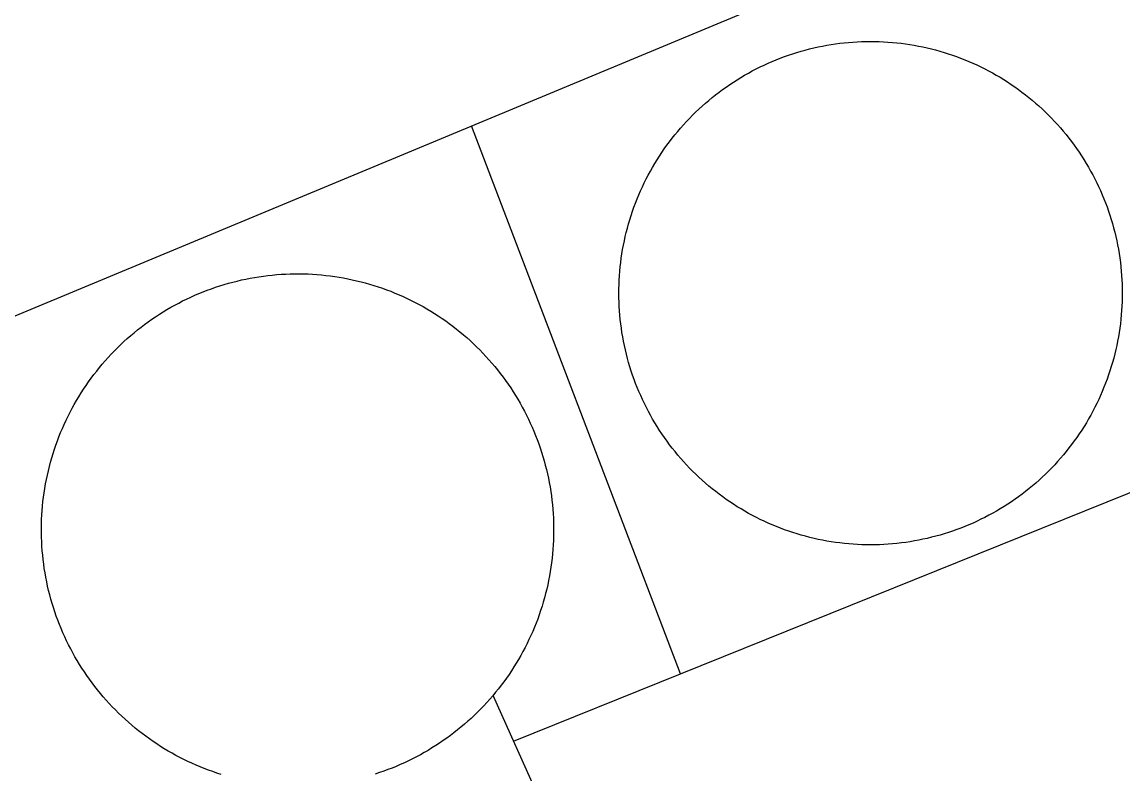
# Model space of a CAD drawing. Extents: x 3651524 to 3689615, y 505651 to 531377.
# Drawn here: x 3679691.5 to 3679792.3, y 515593.9 to 515662.7 of the extents above; entities that cross this region are included whole.
import ezdxf

# ---------------------------------------------------------------- set-up
doc = ezdxf.new("R2010")
doc.units = 0
doc.layers.add('V-DOMW-TANK', color=7, linetype='Continuous')
doc.layers.add('V-UTIL-LINE', color=7, linetype='Continuous')

msp = doc.modelspace()

# ---------------------------------------------------------------- linework, layer by layer
at = {"layer": 'V-DOMW-TANK'}
for points in [[(3679747.237, 515645.005), (3679747.366, 515645.386), (3679747.499, 515645.765), (3679747.641, 515646.141), (3679747.788, 515646.516), (3679747.942, 515646.887), (3679748.102, 515647.256), (3679748.267, 515647.622), (3679748.441, 515647.985), (3679748.62, 515648.345), (3679748.806, 515648.701), (3679748.997, 515649.054), (3679749.195, 515649.406), (3679749.4, 515649.752), (3679749.609, 515650.094), (3679749.826, 515650.434), (3679750.047, 515650.768), (3679750.274, 515651.1), (3679750.508, 515651.427), (3679750.745, 515651.751), (3679750.991, 515652.07), (3679751.241, 515652.384), (3679751.497, 515652.695), (3679751.757, 515653), (3679752.023, 515653.301), (3679752.296, 515653.598), (3679752.572, 515653.891), (3679752.855, 515654.178), (3679753.142, 515654.458), (3679753.432, 515654.737), (3679753.731, 515655.007), (3679754.03, 515655.275), (3679754.336, 515655.536), (3679754.645, 515655.792), (3679754.96, 515656.041), (3679755.282, 515656.287), (3679755.601, 515656.527), (3679755.929, 515656.76), (3679756.261, 515656.988), (3679756.597, 515657.211), (3679756.935, 515657.424), (3679757.277, 515657.637), (3679757.625, 515657.842), (3679757.973, 515658.038), (3679758.327, 515658.233), (3679758.684, 515658.417), (3679759.044, 515658.595), (3679759.406, 515658.769), (3679759.771, 515658.937), (3679760.14, 515659.097), (3679760.512, 515659.251), (3679760.885, 515659.398), (3679761.262, 515659.539), (3679761.641, 515659.675), (3679762.024, 515659.802), (3679762.409, 515659.922), (3679762.792, 515660.037), (3679763.179, 515660.146), (3679763.568, 515660.246), (3679763.959, 515660.34), (3679764.352, 515660.426), (3679764.746, 515660.508), (3679765.141, 515660.58), (3679765.54, 515660.647), (3679765.936, 515660.705), (3679766.333, 515660.76), (3679766.734, 515660.805), (3679767.134, 515660.844), (3679767.535, 515660.877), (3679767.936, 515660.901), (3679768.338, 515660.918), (3679768.739, 515660.93), (3679769.141, 515660.932), (3679769.544, 515660.93), (3679769.945, 515660.92), (3679770.347, 515660.901), (3679770.748, 515660.877), (3679771.15, 515660.846), (3679771.549, 515660.807), (3679771.948, 515660.762), (3679772.348, 515660.711), (3679772.745, 515660.651), (3679773.144, 515660.584), (3679773.538, 515660.512), (3679773.931, 515660.432), (3679774.324, 515660.344), (3679774.715, 515660.252), (3679775.104, 515660.152), (3679775.491, 515660.043), (3679775.877, 515659.933), (3679776.262, 515659.81), (3679776.642, 515659.681), (3679777.021, 515659.548), (3679777.398, 515659.406), (3679777.773, 515659.259), (3679778.144, 515659.105), (3679778.512, 515658.945), (3679778.879, 515658.78), (3679779.241, 515658.608), (3679779.602, 515658.427), (3679779.958, 515658.241)], [(3679779.958, 515658.241), (3679780.312, 515658.051), (3679780.661, 515657.852), (3679781.009, 515657.649), (3679781.351, 515657.438), (3679781.691, 515657.223), (3679782.025, 515657.002), (3679782.358, 515656.773), (3679782.684, 515656.541), (3679783.008, 515656.302), (3679783.327, 515656.056), (3679783.643, 515655.806), (3679783.952, 515655.552), (3679784.257, 515655.29), (3679784.56, 515655.024), (3679784.855, 515654.753), (3679785.148, 515654.475), (3679785.435, 515654.194), (3679785.717, 515653.905), (3679785.994, 515653.617), (3679786.266, 515653.32), (3679786.53, 515653.019), (3679786.792, 515652.715), (3679787.048, 515652.402), (3679787.298, 515652.087), (3679787.544, 515651.769), (3679787.784, 515651.446), (3679788.017, 515651.12), (3679788.244, 515650.788), (3679788.468, 515650.452), (3679788.683, 515650.115), (3679788.894, 515649.77), (3679789.098, 515649.424), (3679789.295, 515649.074), (3679789.488, 515648.722), (3679789.674, 515648.366), (3679789.854, 515648.005), (3679790.026, 515647.643), (3679790.194, 515647.278), (3679790.354, 515646.909), (3679790.507, 515646.537), (3679790.655, 515646.164), (3679790.798, 515645.787), (3679790.931, 515645.406), (3679791.058, 515645.027), (3679791.179, 515644.642), (3679791.294, 515644.257), (3679791.402, 515643.87), (3679791.503, 515643.481), (3679791.597, 515643.09), (3679791.683, 515642.699), (3679791.765, 515642.303), (3679791.837, 515641.908), (3679791.904, 515641.513), (3679791.964, 515641.116), (3679792.017, 515640.716), (3679792.062, 515640.317), (3679792.101, 515639.915), (3679792.131, 515639.516), (3679792.156, 515639.115), (3679792.174, 515638.713), (3679792.185, 515638.312), (3679792.189, 515637.908), (3679792.187, 515637.507), (3679792.174, 515637.104), (3679792.158, 515636.702), (3679792.134, 515636.301), (3679792.103, 515635.901), (3679792.064, 515635.5), (3679792.021, 515635.101), (3679791.966, 515634.701), (3679791.906, 515634.304), (3679791.839, 515633.909), (3679791.767, 515633.513), (3679791.687, 515633.118), (3679791.603, 515632.727), (3679791.507, 515632.336), (3679791.406, 515631.947), (3679791.3, 515631.558), (3679791.185, 515631.173), (3679791.067, 515630.79), (3679790.937, 515630.407), (3679790.802, 515630.03), (3679790.663, 515629.653), (3679790.516, 515629.278), (3679790.362, 515628.907), (3679790.202, 515628.539), (3679790.034, 515628.17), (3679789.862, 515627.81), (3679789.682, 515627.449), (3679789.498, 515627.093), (3679789.307, 515626.739), (3679789.109, 515626.388), (3679788.904, 515626.042), (3679788.695, 515625.7), (3679788.478, 515625.36), (3679788.257, 515625.024), (3679788.029, 515624.693), (3679787.796, 515624.367), (3679787.556, 515624.043), (3679787.313, 515623.724)], [(3679765.958, 515615.083), (3679765.559, 515615.143), (3679765.161, 515615.208), (3679764.766, 515615.282), (3679764.371, 515615.362), (3679763.98, 515615.448), (3679763.589, 515615.542), (3679763.199, 515615.643), (3679762.81, 515615.749), (3679762.425, 515615.864), (3679762.042, 515615.985), (3679761.663, 515616.112), (3679761.282, 515616.247), (3679760.906, 515616.386), (3679760.531, 515616.533), (3679760.16, 515616.687), (3679759.792, 515616.847), (3679759.427, 515617.015), (3679759.062, 515617.187), (3679758.702, 515617.367), (3679758.346, 515617.551), (3679757.991, 515617.744), (3679757.641, 515617.94), (3679757.295, 515618.145), (3679756.953, 515618.354), (3679756.613, 515618.571), (3679756.277, 515618.792), (3679755.945, 515619.02), (3679755.618, 515619.253), (3679755.296, 515619.493), (3679754.977, 515619.737), (3679754.661, 515619.986), (3679754.35, 515620.242), (3679754.045, 515620.505), (3679753.744, 515620.771), (3679753.447, 515621.041), (3679753.156, 515621.318), (3679752.869, 515621.6), (3679752.587, 515621.887), (3679752.31, 515622.18), (3679752.038, 515622.475), (3679751.772, 515622.776), (3679751.509, 515623.081), (3679751.253, 515623.39), (3679751.004, 515623.706), (3679750.76, 515624.023), (3679750.52, 515624.347), (3679750.287, 515624.674), (3679750.057, 515625.006), (3679749.836, 515625.34), (3679749.619, 515625.68), (3679749.41, 515626.022), (3679749.205, 515626.368), (3679749.007, 515626.718), (3679748.814, 515627.072), (3679748.632, 515627.429), (3679748.45, 515627.787), (3679748.276, 515628.15), (3679748.11, 515628.516), (3679747.95, 515628.885), (3679747.796, 515629.256), (3679747.645, 515629.63), (3679747.508, 515630.007), (3679747.372, 515630.386), (3679747.245, 515630.765), (3679747.123, 515631.15), (3679747.01, 515631.535), (3679746.899, 515631.924), (3679746.801, 515632.313), (3679746.707, 515632.702), (3679746.619, 515633.096), (3679746.539, 515633.489), (3679746.465, 515633.884), (3679746.4, 515634.281), (3679746.34, 515634.679), (3679746.287, 515635.078), (3679746.242, 515635.48), (3679746.203, 515635.877), (3679746.17, 515636.278), (3679746.146, 515636.68), (3679746.127, 515637.081), (3679746.117, 515637.482), (3679746.113, 515637.886), (3679746.117, 515638.287), (3679746.127, 515638.689), (3679746.146, 515639.09), (3679746.17, 515639.492), (3679746.201, 515639.893), (3679746.24, 515640.292), (3679746.285, 515640.692), (3679746.336, 515641.091), (3679746.396, 515641.488), (3679746.461, 515641.886), (3679746.535, 515642.281), (3679746.615, 515642.674), (3679746.703, 515643.067), (3679746.795, 515643.459), (3679746.895, 515643.848), (3679747.004, 515644.235), (3679747.118, 515644.62), (3679747.237, 515645.005)], [(3679700.817, 515633.466), (3679701.122, 515633.743), (3679701.43, 515634.011), (3679701.743, 515634.275), (3679702.06, 515634.533), (3679702.382, 515634.785), (3679702.708, 515635.033), (3679703.037, 515635.275), (3679703.373, 515635.51), (3679703.711, 515635.74), (3679704.053, 515635.963), (3679704.399, 515636.182), (3679704.749, 515636.393), (3679705.104, 515636.6), (3679705.46, 515636.798), (3679705.823, 515636.991), (3679706.185, 515637.179), (3679706.552, 515637.358), (3679706.922, 515637.532), (3679707.297, 515637.7), (3679707.672, 515637.861), (3679708.051, 515638.015), (3679708.434, 515638.16), (3679708.817, 515638.304), (3679709.204, 515638.437), (3679709.593, 515638.566), (3679709.984, 515638.687), (3679710.377, 515638.799), (3679710.773, 515638.906), (3679711.168, 515639.006), (3679711.567, 515639.1), (3679711.967, 515639.186), (3679712.37, 515639.266), (3679712.771, 515639.338), (3679713.175, 515639.403), (3679713.58, 515639.461), (3679713.986, 515639.512), (3679714.393, 515639.555), (3679714.801, 515639.592), (3679715.209, 515639.625), (3679715.616, 515639.645), (3679716.026, 515639.659), (3679716.435, 515639.668), (3679716.843, 515639.67), (3679717.253, 515639.664), (3679717.662, 515639.649), (3679718.07, 515639.629), (3679718.479, 515639.602), (3679718.887, 515639.567), (3679719.294, 515639.526), (3679719.7, 515639.477), (3679720.105, 515639.422), (3679720.511, 515639.358), (3679720.912, 515639.289), (3679721.316, 515639.211), (3679721.715, 515639.127), (3679722.114, 515639.037), (3679722.512, 515638.939), (3679722.907, 515638.834), (3679723.3, 515638.721), (3679723.691, 515638.603), (3679724.081, 515638.478), (3679724.468, 515638.347), (3679724.853, 515638.207), (3679725.236, 515638.062), (3679725.614, 515637.908), (3679725.991, 515637.751), (3679726.366, 515637.585), (3679726.737, 515637.413), (3679727.105, 515637.235), (3679727.47, 515637.05), (3679727.832, 515636.858), (3679728.191, 515636.661), (3679728.545, 515636.458), (3679728.897, 515636.248), (3679729.246, 515636.032), (3679729.588, 515635.809), (3679729.928, 515635.582), (3679730.263, 515635.348), (3679730.595, 515635.109), (3679730.923, 515634.863), (3679731.246, 515634.611), (3679731.566, 515634.355), (3679731.879, 515634.093), (3679732.189, 515633.825), (3679732.494, 515633.552), (3679732.793, 515633.274), (3679733.088, 515632.991), (3679733.378, 515632.702), (3679733.663, 515632.41), (3679733.944, 515632.111), (3679734.218, 515631.807), (3679734.486, 515631.498), (3679734.751, 515631.187), (3679735.009, 515630.869), (3679735.263, 515630.548), (3679735.51, 515630.22), (3679735.75, 515629.891), (3679735.988, 515629.557), (3679736.217, 515629.217), (3679736.44, 515628.875)], [(3679702.482, 515597.587), (3679702.159, 515597.837), (3679701.843, 515598.095), (3679701.526, 515598.357), (3679701.217, 515598.624), (3679700.912, 515598.896), (3679700.613, 515599.175), (3679700.318, 515599.459), (3679700.027, 515599.748), (3679699.742, 515600.041), (3679699.462, 515600.34), (3679699.189, 515600.643), (3679698.921, 515600.95), (3679698.655, 515601.264), (3679698.397, 515601.581), (3679698.143, 515601.903), (3679697.897, 515602.226), (3679697.655, 515602.56), (3679697.42, 515602.894), (3679697.188, 515603.232), (3679696.965, 515603.576), (3679696.748, 515603.922), (3679696.537, 515604.272), (3679696.33, 515604.624), (3679696.131, 515604.983), (3679695.939, 515605.343), (3679695.751, 515605.708), (3679695.57, 515606.076), (3679695.396, 515606.445), (3679695.23, 515606.818), (3679695.069, 515607.195), (3679694.915, 515607.573), (3679694.768, 515607.952), (3679694.624, 515608.339), (3679694.491, 515608.726), (3679694.364, 515609.118), (3679694.243, 515609.503), (3679694.131, 515609.898), (3679694.022, 515610.293), (3679693.922, 515610.691), (3679693.83, 515611.09), (3679693.744, 515611.489), (3679693.664, 515611.889), (3679693.592, 515612.294), (3679693.526, 515612.698), (3679693.469, 515613.103), (3679693.418, 515613.509), (3679693.375, 515613.914), (3679693.338, 515614.322), (3679693.307, 515614.731), (3679693.285, 515615.139), (3679693.27, 515615.548), (3679693.262, 515615.958), (3679693.26, 515616.366), (3679693.266, 515616.775), (3679693.279, 515617.185), (3679693.299, 515617.592), (3679693.328, 515618.002), (3679693.363, 515618.409), (3679693.401, 515618.817), (3679693.453, 515619.222), (3679693.508, 515619.628), (3679693.571, 515620.029), (3679693.643, 515620.435), (3679693.719, 515620.834), (3679693.803, 515621.238), (3679693.893, 515621.637), (3679693.991, 515622.034), (3679694.096, 515622.43), (3679694.206, 515622.823), (3679694.325, 515623.214), (3679694.452, 515623.603), (3679694.583, 515623.99), (3679694.722, 515624.375), (3679694.868, 515624.758), (3679695.019, 515625.139), (3679695.179, 515625.516), (3679695.345, 515625.889), (3679695.517, 515626.261), (3679695.695, 515626.63), (3679695.88, 515626.995), (3679696.07, 515627.355), (3679696.269, 515627.713), (3679696.471, 515628.07), (3679696.68, 515628.42), (3679696.897, 515628.766), (3679697.119, 515629.112), (3679697.348, 515629.452), (3679697.581, 515629.788), (3679697.821, 515630.12), (3679698.065, 515630.448), (3679698.317, 515630.769), (3679698.573, 515631.089), (3679698.835, 515631.402), (3679699.103, 515631.713), (3679699.376, 515632.016), (3679699.654, 515632.315), (3679699.939, 515632.612), (3679700.225, 515632.903), (3679700.52, 515633.188), (3679700.817, 515633.466)], [(3679736.44, 515628.875), (3679736.657, 515628.531), (3679736.87, 515628.178), (3679737.075, 515627.824), (3679737.274, 515627.468), (3679737.466, 515627.107), (3679737.655, 515626.743), (3679737.837, 515626.374), (3679738.009, 515626.005), (3679738.175, 515625.631), (3679738.337, 515625.256), (3679738.492, 515624.877), (3679738.638, 515624.494), (3679738.779, 515624.111), (3679738.914, 515623.724), (3679739.041, 515623.335), (3679739.162, 515622.944), (3679739.277, 515622.55), (3679739.383, 515622.155), (3679739.484, 515621.762), (3679739.576, 515621.361), (3679739.662, 515620.961), (3679739.742, 515620.56), (3679739.813, 515620.156), (3679739.879, 515619.753), (3679739.936, 515619.347), (3679739.987, 515618.942), (3679740.03, 515618.534), (3679740.067, 515618.127), (3679740.098, 515617.719), (3679740.12, 515617.31), (3679740.135, 515616.902), (3679740.143, 515616.493), (3679740.145, 515616.083), (3679740.139, 515615.675), (3679740.127, 515615.266), (3679740.106, 515614.856), (3679740.077, 515614.449), (3679740.041, 515614.041), (3679740.002, 515613.633), (3679739.95, 515613.228), (3679739.897, 515612.822), (3679739.832, 515612.417), (3679739.764, 515612.016), (3679739.688, 515611.612), (3679739.604, 515611.213), (3679739.512, 515610.813), (3679739.414, 515610.416), (3679739.309, 515610.021), (3679739.199, 515609.628), (3679739.08, 515609.234), (3679738.953, 515608.845), (3679738.822, 515608.458), (3679738.683, 515608.071), (3679738.537, 515607.692), (3679738.386, 515607.311), (3679738.226, 515606.934), (3679738.06, 515606.56), (3679737.888, 515606.189), (3679737.71, 515605.82), (3679737.526, 515605.456), (3679737.335, 515605.093), (3679737.137, 515604.735), (3679736.934, 515604.381), (3679736.725, 515604.028), (3679736.508, 515603.682), (3679736.287, 515603.338), (3679736.059, 515602.998), (3679735.824, 515602.662), (3679735.584, 515602.331), (3679735.34, 515602.003), (3679735.089, 515601.679), (3679734.833, 515601.362), (3679734.57, 515601.046), (3679734.302, 515600.735), (3679734.03, 515600.432), (3679733.751, 515600.133), (3679733.469, 515599.838), (3679733.18, 515599.547), (3679732.887, 515599.263), (3679732.588, 515598.982), (3679732.285, 515598.708), (3679731.976, 515598.439), (3679731.664, 515598.175), (3679731.345, 515597.917), (3679731.023, 515597.663), (3679730.698, 515597.417), (3679730.368, 515597.176), (3679730.034, 515596.94), (3679729.696, 515596.709), (3679729.352, 515596.486), (3679729.006, 515596.269), (3679728.656, 515596.053), (3679728.301, 515595.851), (3679727.945, 515595.652), (3679727.583, 515595.457), (3679727.22, 515595.271), (3679726.851, 515595.091), (3679726.483, 515594.917), (3679726.108, 515594.751), (3679725.733, 515594.589)], [(3679787.313, 515623.724), (3679787.061, 515623.409), (3679786.807, 515623.099), (3679786.545, 515622.792), (3679786.278, 515622.491), (3679786.008, 515622.194), (3679785.731, 515621.903), (3679785.449, 515621.617), (3679785.162, 515621.334), (3679784.871, 515621.057), (3679784.574, 515620.785), (3679784.273, 515620.519), (3679783.966, 515620.257), (3679783.657, 515620.003), (3679783.344, 515619.751), (3679783.024, 515619.507), (3679782.7, 515619.268), (3679782.373, 515619.034), (3679782.043, 515618.805), (3679781.707, 515618.584), (3679781.369, 515618.366), (3679781.025, 515618.158), (3679780.679, 515617.953), (3679780.331, 515617.754), (3679779.977, 515617.564), (3679779.62, 515617.375), (3679779.26, 515617.199), (3679778.899, 515617.025), (3679778.531, 515616.857), (3679778.162, 515616.697), (3679777.791, 515616.544), (3679777.417, 515616.394), (3679777.04, 515616.255), (3679776.663, 515616.12), (3679776.28, 515615.993), (3679775.897, 515615.87), (3679775.512, 515615.757), (3679775.125, 515615.649), (3679774.734, 515615.548), (3679774.345, 515615.454), (3679773.951, 515615.366), (3679773.558, 515615.286), (3679773.163, 515615.213), (3679772.766, 515615.147), (3679772.366, 515615.088), (3679771.969, 515615.034), (3679771.57, 515614.987), (3679771.17, 515614.95), (3679770.769, 515614.918), (3679770.367, 515614.893), (3679769.966, 515614.875), (3679769.563, 515614.864), (3679769.161, 515614.86), (3679768.758, 515614.864), (3679768.358, 515614.875), (3679767.957, 515614.891), (3679767.555, 515614.916), (3679767.154, 515614.948), (3679766.753, 515614.985), (3679766.353, 515615.03), (3679765.958, 515615.083)], [(3679709.716, 515593.846), (3679709.325, 515593.973), (3679708.938, 515594.104), (3679708.553, 515594.243), (3679708.17, 515594.388), (3679707.791, 515594.54), (3679707.414, 515594.7), (3679707.039, 515594.866), (3679706.668, 515595.038), (3679706.3, 515595.216), (3679705.935, 515595.4), (3679705.573, 515595.591), (3679705.214, 515595.789), (3679704.86, 515595.992), (3679704.508, 515596.203), (3679704.16, 515596.418), (3679703.818, 515596.639), (3679703.478, 515596.869), (3679703.142, 515597.102), (3679702.81, 515597.342), (3679702.482, 515597.587)], [(3679725.733, 515594.589), (3679725.354, 515594.436), (3679724.971, 515594.288), (3679724.588, 515594.145), (3679724.201, 515594.012), (3679723.812, 515593.885)]]:
    msp.add_lwpolyline(points, dxfattribs=at)
at = {"layer": 'V-UTIL-LINE'}
for p, q in [((3679623.262, 515607.702), (3679787.521, 515676.036)), ((3679751.765, 515603.056), (3679732.631, 515653.201)), ((3679769.393, 515523.421), (3679734.603, 515601.087))]:
    msp.add_line(p, q, dxfattribs=at)
msp.add_lwpolyline([(3679736.481, 515596.895), (3679751.765, 515603.056), (3679833.632, 515636.059)], dxfattribs=at)

doc.saveas('drawing.dxf')
